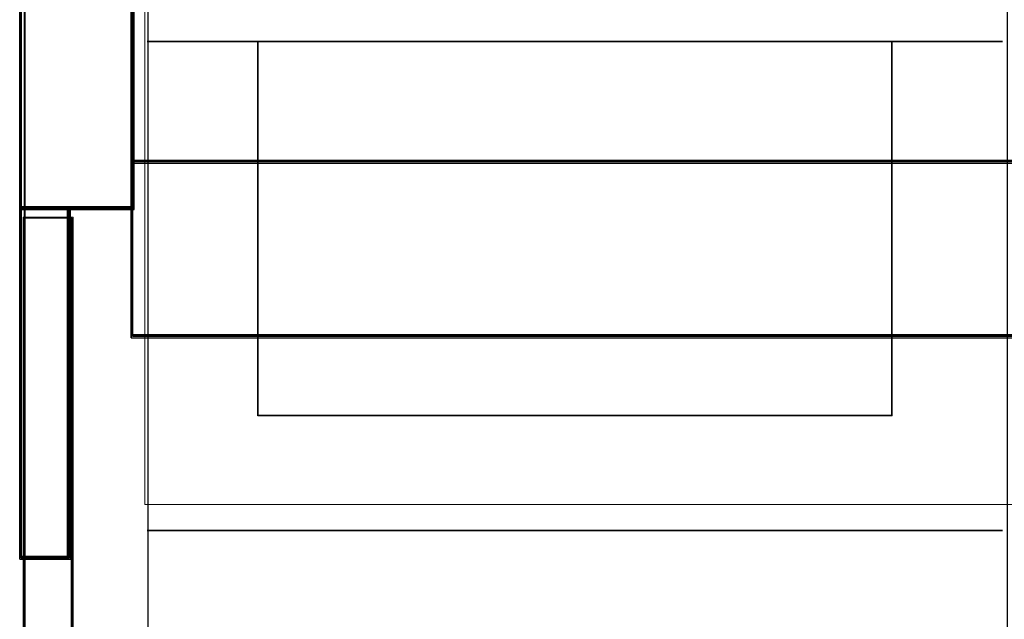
# Model space of a CAD drawing. Header units: millimetres. Extents: x -1290 to 1795, y -4192 to -1311.
# Tile 575 of 656: x 1069.67 to 1075.87, y -2922.27 to -2918.5. Entities that reach past the tile are written whole.
import ezdxf

# ---------------------------------------------------------------- set-up
doc = ezdxf.new("R2010")
doc.units = ezdxf.units.MM
doc.layers.add('30', color=7, linetype='Continuous')
doc.layers.add('45', color=7, linetype='Continuous')
doc.layers.add('Aparatura', color=7, linetype='Continuous', lineweight=13)

# ---------------------------------------------------------------- blocks, each defined once
blk = doc.blocks.new('*U380')
at = {"layer": '45', "color": 255}
blk.add_lwpolyline([(387.485178, -82.673525), (414.508203, -82.673525), (414.508203, -167.640682), (387.485178, -167.640682), (387.485178, -82.673525)], close=True, dxfattribs=at)
at = {"layer": '45', "color": 159}
blk.add_lwpolyline([(387.485178, -82.673525), (414.508203, -82.673525), (414.508203, -167.640682), (387.485178, -167.640682), (387.485178, -82.673525)], close=True, dxfattribs=at)
at = {"layer": '45', "color": 7}
blk.add_lwpolyline([(387.488759, -82.678911), (414.502832, -82.678911), (414.502832, -167.635296), (387.488759, -167.635296), (387.488759, -82.678911)], close=True, dxfattribs=at)
at = {"layer": '45', "color": 179}
for points in [[(414.363187, -132.914849), (387.454743, -132.914849), (414.363187, -132.914849)], [(390.933326, -144.695995), (390.933326, -132.914849), (390.933326, -144.695995)], [(410.879233, -132.914849), (410.879233, -144.695995), (410.879233, -132.914849)], [(410.889975, -144.687018), (390.933326, -144.687018), (410.889975, -144.687018)], [(414.363187, -148.302871), (387.454743, -148.302871), (414.363187, -148.302871)]]:
    blk.add_lwpolyline(points, close=True, dxfattribs=at)
blk = doc.blocks.new('*U383')
at = {"layer": '30', "color": 7}
for points in [[(113.649238, -261.033459), (113.649238, -288.12363), (113.649238, -261.033459)], [(115.194714, -261.033459), (113.649238, -261.033459), (113.649238, -288.12363), (115.194714, -288.12363), (117.245982, -288.12363), (117.245982, -286.664505), (117.245982, -285.150318), (117.245982, -264.089362), (117.245982, -262.575176), (117.245982, -261.033459), (115.194714, -261.033459)], [(115.200756, -261.076547), (113.692205, -261.076547), (113.692205, -288.080541), (115.200756, -288.080541), (117.203014, -288.080541), (117.203014, -286.626058), (117.203014, -285.116688), (117.203014, -264.122729), (117.203014, -262.61336), (117.203014, -261.076547), (115.200756, -261.076547)], [(548.842747, -262.570286), (117.158256, -262.570286), (117.158256, -264.085087), (117.158256, -285.154588), (117.158256, -286.669389), (548.842747, -286.669389), (548.842747, -285.154588), (548.842747, -264.085087), (548.842747, -262.570286)], [(117.158256, -264.080183), (117.158256, -285.161287), (117.158256, -264.080183)], [(117.158256, -286.669389), (117.158256, -285.073315), (117.158256, -286.669389)], [(117.158256, -286.581416), (548.842747, -286.581416), (117.158256, -286.581416)], [(117.158256, -289.660457), (117.158256, -286.581416), (117.158256, -289.660457)], [(548.842747, -286.581416), (117.158256, -286.581416), (117.158256, -288.059158), (117.158256, -289.620546), (117.158256, -292.157801), (548.842747, -292.157801), (548.842747, -289.620546), (548.842747, -288.059158), (548.842747, -286.581416)], [(548.79978, -286.624505), (117.201224, -286.624505), (117.201224, -288.07941), (117.201224, -289.616668), (117.201224, -292.114713), (548.79978, -292.114713), (548.79978, -289.616668), (548.79978, -288.07941), (548.79978, -286.624505)], [(113.649238, -288.035657), (113.649238, -299.127385), (113.649238, -288.035657)], [(117.245982, -288.035657), (113.649238, -288.035657), (117.245982, -288.035657)], [(113.649238, -288.035657), (113.649238, -299.127385), (113.649238, -288.035657)], [(115.244409, -288.035657), (113.649238, -288.035657), (113.649238, -299.127385), (115.244409, -299.127385), (115.244409, -288.035657)], [(115.201441, -288.078746), (113.692205, -288.078746), (113.692205, -299.084296), (115.201441, -299.084296), (115.201441, -288.078746)], [(115.156683, -288.035657), (115.156683, -299.127385), (115.156683, -288.035657)], [(117.158256, -289.572484), (117.158256, -292.157801), (117.158256, -289.572484)], [(117.158256, -292.069829), (548.842747, -292.069829), (117.158256, -292.069829)]]:
    blk.add_lwpolyline(points, close=True, dxfattribs=at)
at = {"layer": '30', "color": 59}
blk.add_lwpolyline([(113.649238, -299.041207), (115.244409, -299.041207), (113.649238, -299.041207)], close=True, dxfattribs=at)

msp = doc.modelspace()

# ---------------------------------------------------------------- linework, layer by layer
at = {"layer": 'Aparatura', "color": 7, "lineweight": 13}
for points in [[(1069.7013, -3000.1712), (1069.7013, -2983.7931), (1069.7013, -2983.6007), (1069.7013, -2979.7046), (1069.7013, -2974.3054), (1069.7013, -2972.1048), (1069.7013, -2970.4093), (1069.7013, -2970.2048), (1069.7013, -2953.8268), (1069.7013, -2953.6224), (1069.7013, -2949.7263), (1069.7013, -2944.327), (1069.7013, -2942.1385), (1069.7013, -2940.4309), (1069.7013, -2940.2385), (1069.7013, -2923.8485), (1069.7013, -2923.644), (1069.7013, -2919.7479), (1069.7013, -2914.3607), (1069.7013, -2912.1602), (1069.7013, -2910.4646), (1069.7013, -2910.2602), (1069.7013, -2893.8701)], [(1069.7077, -3000.1756), (1069.7077, -2983.7962), (1069.7077, -2983.6038), (1069.7077, -2979.7073), (1069.7077, -2974.3077), (1069.7077, -2972.1069), (1069.7077, -2970.4112), (1069.7077, -2970.2068), (1069.7077, -2953.8274), (1069.7077, -2953.6229), (1069.7077, -2949.7265), (1069.7077, -2944.3268), (1069.7077, -2942.1381), (1069.7077, -2940.4304), (1069.7077, -2940.238), (1069.7077, -2923.8465), (1069.7077, -2923.6421), (1069.7077, -2919.7457), (1069.7077, -2914.358), (1069.7077, -2912.1573), (1069.7077, -2910.4616), (1069.7077, -2910.2571), (1069.7077, -2893.8657)], [(1070.4596, -2921.5504), (1070.4596, -2912.5341), (1156.8252, -2912.5341), (1156.8252, -2921.5504)], [(1070.4596, -2921.5501), (1156.8252, -2921.5501)]]:
    msp.add_lwpolyline(points, dxfattribs=at)
for points in [[(1156.8252, -2921.5504), (1070.4596, -2921.5504), (1070.4596, -2912.5341), (1156.8252, -2912.5341), (1156.8252, -2921.5504)], [(1069.6948, -2919.7414), (1069.6948, -2921.9551), (1069.6948, -2919.7414)], [(1069.6948, -2919.7414), (1069.6948, -2923.6506), (1069.6948, -2919.7414)], [(1070.0085, -2940.2429), (1070.0085, -2923.8441), (1070.0085, -2923.6396), (1070.0085, -2919.7414), (1069.6948, -2919.7414), (1069.6948, -2923.6396), (1069.6948, -2923.8441), (1069.6948, -2940.2429), (1069.6948, -2940.4354), (1069.6948, -2942.1438), (1069.6948, -2944.3335), (1070.0085, -2944.3335), (1070.0085, -2942.1438), (1070.0085, -2940.4354), (1070.0085, -2940.2429)], [(1069.9952, -2919.7414), (1069.9952, -2923.6506), (1069.9952, -2919.7414)], [(1069.9952, -2919.7414), (1069.9952, -2921.9551), (1069.9952, -2919.7414)], [(1070.002, -2940.2386), (1070.002, -2923.8484), (1070.002, -2923.644), (1070.002, -2919.7479), (1069.7009, -2919.7479), (1069.7009, -2923.644), (1069.7009, -2923.8484), (1069.7009, -2940.2386), (1069.7009, -2940.431), (1069.7009, -2942.1385), (1069.7009, -2944.3271), (1070.002, -2944.3271), (1070.002, -2942.1385), (1070.002, -2940.431), (1070.002, -2940.2386)]]:
    msp.add_lwpolyline(points, close=True, dxfattribs=at)

# ---------------------------------------------------------------- block references
at = {"layer": 'Aparatura', "color": 7, "lineweight": 13, "xscale": 0.2, "yscale": 0.2, "zscale": 0.2}
for name, p in [('*U380', (992.983, -2892.0529)), ('*U383', (1046.9424, -2862.0686))]:
    msp.add_blockref(name, p, dxfattribs=at)

doc.saveas('drawing.dxf')
